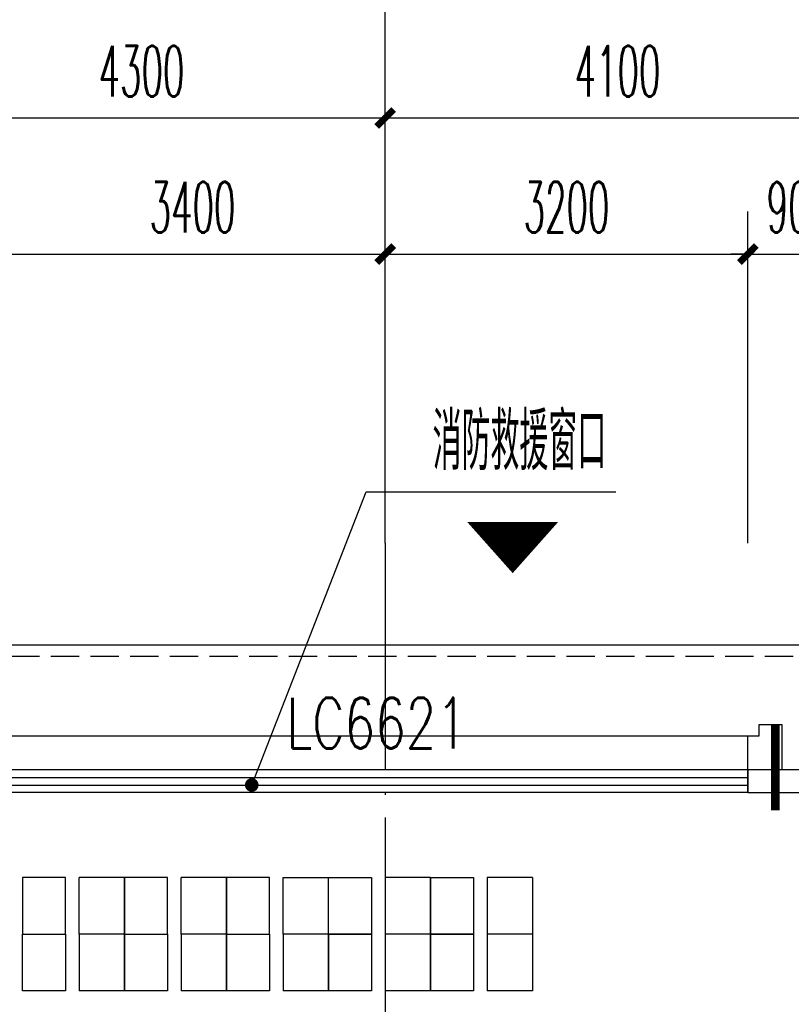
# Model space of a CAD drawing. Extents: x 1779708 to 7299578, y -1121471 to 88434.
# Tile 281 of 656: x 4492292 to 4499101, y -924911 to -916226. Entities that reach past the tile are written whole.
import ezdxf

# ---------------------------------------------------------------- set-up
doc = ezdxf.new("R2010")
doc.units = 0
doc.header["$LTSCALE"] = 1000
doc.header["$MEASUREMENT"] = 0
doc.linetypes.add('DASH', pattern=[0.35, 0.25, -0.1])
doc.linetypes.add('DOTE', pattern=[2.42, 2, -0.2, 0.02, -0.2])
doc.layers.get('0').update_dxf_attribs({"linetype": 'CONTINUOUS'})
doc.layers.get('Defpoints').update_dxf_attribs({"linetype": 'CONTINUOUS'})
for name, color, linetype in [('AXIS', 3, 'CONTINUOUS'), ('DIM_IDEN', 3, 'CONTINUOUS'), ('DIM_LEAD', 3, 'CONTINUOUS'), ('DOTE', 1, 'DOTE'), ('FUR', 9, 'CONTINUOUS'), ('GGSignatureLayer', 7, 'CONTINUOUS'), ('PUB_DIM', 3, 'CONTINUOUS'), ('PUB_TEXT', 7, 'CONTINUOUS'), ('WALL', 255, 'CONTINUOUS'), ('WINDOW', 2, 'CONTINUOUS'), ('WINDOW_TEXT', 7, 'CONTINUOUS'), ('修改', 6, 'CONTINUOUS'), ('看线', 3, 'CONTINUOUS')]:
    doc.layers.add(name, color=color, linetype=linetype)
doc.styles.add('_TCH_DIM', font='SIMPLEX.shx', dxfattribs={"width": 0.7, "bigfont": 'GBCBIG.shx'})
doc.styles.add('_TCH_DIM_T3', font='SIMPLEX.shx', dxfattribs={"width": 0.494118, "bigfont": 'GBCBIG.shx'})
doc.styles.add('_TCH_WINDOW', font='SIMPLEX', dxfattribs={"height": 3.5, "bigfont": 'GBCBIG'})
doc.dimstyles.new('_TCH_ARCH&&150', dxfattribs={"dimtxt": 446.25, "dimasz": 150, "dimexe": 375, "dimexo": 450, "dimgap": 189.375, "dimtad": 1, "dimdec": 0, "dimzin": 0, "dimdsep": 46, "dimtxsty": '_TCH_DIM_T3', "dimblk": 'ARCHTICK', "dimcen": 0.09, "dimdle": 225, "dimclrt": 7, "dimazin": 2, "dimtfac": 1, "dimtdec": 0, "dimtix": 1, "dimtmove": 2, "dimatfit": 3, "dimfxl": 250, "dimtolj": 1, "dimtzin": 0, "dimarcsym": 0})

# ---------------------------------------------------------------- blocks, each defined once
blk = doc.blocks.new('_ArchTick')
at = {"color": 0, "linetype": 'ByBlock', "const_width": 0.4}
blk.add_lwpolyline([(-0.5, -0.5), (0.5, 0.5)], dxfattribs=at)
blk = doc.blocks.new('*D6815')
at = {"layer": 'AXIS', "color": 0, "lineweight": -2, "transparency": 16777216}
for p, q in [((51200, 149650), (51200, 153325)), ((55500, 149650), (55500, 153325)), ((50975, 152950), (55725, 152950))]:
    blk.add_line(p, q, dxfattribs=at)
at = {"layer": 'Defpoints', "color": 0, "transparency": 16777216}
for p in [(55500, 152950), (51200, 149200), (55500, 149200)]:
    blk.add_point(p, dxfattribs=at)
at = {"layer": 'AXIS', "color": 0, "lineweight": -2, "transparency": 16777216, "xscale": 150, "yscale": 150, "zscale": 150, "rotation": 180}
blk.add_blockref('_ArchTick', (51200, 152950), dxfattribs=at)
at = {"layer": 'AXIS', "color": 0, "lineweight": -2, "transparency": 16777216, "xscale": 150, "yscale": 150, "zscale": 150}
blk.add_blockref('_ArchTick', (55500, 152950), dxfattribs=at)
at = {"layer": 'AXIS', "color": 7, "transparency": 16777216, "insert": (53350, 153362.5), "char_height": 446.25, "attachment_point": 5, "style": '_TCH_DIM_T3'}
blk.add_mtext('\\A1;4300', dxfattribs=at)
blk = doc.blocks.new('*D6816')
at = {"layer": 'AXIS', "color": 0, "lineweight": -2, "transparency": 16777216}
for p, q in [((55500, 149650), (55500, 153325)), ((59600, 149650), (59600, 153325)), ((55275, 152950), (59825, 152950))]:
    blk.add_line(p, q, dxfattribs=at)
at = {"layer": 'Defpoints', "color": 0, "transparency": 16777216}
for p in [(59600, 152950), (55500, 149200), (59600, 149200)]:
    blk.add_point(p, dxfattribs=at)
at = {"layer": 'AXIS', "color": 0, "lineweight": -2, "transparency": 16777216, "xscale": 150, "yscale": 150, "zscale": 150, "rotation": 180}
blk.add_blockref('_ArchTick', (55500, 152950), dxfattribs=at)
at = {"layer": 'AXIS', "color": 0, "lineweight": -2, "transparency": 16777216, "xscale": 150, "yscale": 150, "zscale": 150}
blk.add_blockref('_ArchTick', (59600, 152950), dxfattribs=at)
at = {"layer": 'AXIS', "color": 7, "transparency": 16777216, "insert": (57550, 153362.5), "char_height": 446.25, "attachment_point": 5, "style": '_TCH_DIM_T3'}
blk.add_mtext('\\A1;4100', dxfattribs=at)
blk = doc.blocks.new('zy')
at = {"layer": 'FUR', "color": 253}
for p, q in [((3615193.2, -1996550.7), (3615193.2, -1997050.7)), ((3615593.2, -1996550.7), (3615593.2, -1997050.7))]:
    blk.add_line(p, q, dxfattribs=at)
blk.add_lwpolyline([(3614693.2, -1996550.7), (3615073.2, -1996550.7), (3615073.2, -1997050.7), (3614693.2, -1997050.7)], close=True, dxfattribs=at)
blk = doc.blocks.new('A$C62770E1D')
at = {"layer": 'FUR'}
for p, q in [((2700, 7600), (2300, 7600)), ((3600, 7600), (3200, 7600)), ((4100, 7600), (4500, 7600)), ((5400, 7600), (5000, 7600)), ((6300, 7600), (5900, 7600)), ((2700, 7100), (2300, 7100)), ((2700, 7100), (2300, 7100)), ((2700, 7100), (2300, 7100)), ((2700, 7100), (2300, 7100)), ((3600, 7100), (3200, 7100)), ((3600, 7100), (3200, 7100)), ((4500, 7100), (4100, 7100)), ((5400, 7100), (5000, 7100)), ((6300, 7100), (5900, 7100)), ((2700, 6600), (2300, 6600)), ((3600, 6600), (3200, 6600)), ((4500, 6600), (4100, 6600)), ((5400, 6600), (5000, 6600)), ((6300, 6600), (5900, 6600)), ((2700, 5800), (2300, 5800)), ((3600, 5800), (3200, 5800)), ((4500, 5800), (4100, 5800)), ((5400, 5800), (5000, 5800)), ((6300, 5800), (5900, 5800)), ((2700, 1850), (2300, 1850)), ((3600, 1850), (3200, 1850)), ((4500, 1850), (4100, 1850)), ((5400, 1850), (5000, 1850)), ((6300, 1850), (5900, 1850)), ((2700, 1050), (2300, 1050)), ((3600, 1050), (3200, 1050)), ((4500, 1050), (4100, 1050)), ((5400, 1050), (5000, 1050)), ((6300, 1050), (5900, 1050)), ((2700, 550), (2300, 550)), ((2700, 550), (2300, 550)), ((3600, 550), (3200, 550)), ((3600, 550), (3200, 550)), ((4500, 550), (4100, 550)), ((5400, 550), (5000, 550)), ((6300, 550), (5900, 550)), ((2700, 50), (2300, 50)), ((3600, 50), (3200, 50)), ((5400, 50), (5000, 50)), ((6300, 50), (5900, 50))]:
    blk.add_line(p, q, dxfattribs=at)
at = {"layer": 'FUR', "color": 9}
for p, q in [((7600, 1175), (7600, 6175)), ((7600, 6175), (9000, 6175)), ((7600, 1175), (9000, 1175))]:
    blk.add_line(p, q, dxfattribs=at)
at = {"layer": 'FUR', "color": 253}
for p, q in [((4100, 550), (4100, 50)), ((4500, 550), (4500, 50)), ((4100, 50), (4500, 50))]:
    blk.add_line(p, q, dxfattribs=at)
at = {"layer": 'FUR'}
for points in [[(2300, 4300), (2700, 4300)], [(3200, 4300), (3600, 4300)], [(4100, 4300), (4500, 4300)], [(5000, 4300), (5400, 4300)], [(6300, 4300), (5900, 4300)], [(2300, 3350), (2700, 3350)], [(3200, 3350), (3600, 3350)], [(4100, 3350), (4500, 3350)], [(5000, 3350), (5400, 3350)], [(6300, 3350), (5900, 3350)]]:
    blk.add_lwpolyline(points, dxfattribs=at)
at = {"layer": 'FUR', "color": 253}
blk.add_lwpolyline([(3600, 550), (3980, 550), (3980, 50), (3600, 50)], close=True, dxfattribs=at)
at = {"layer": 'FUR', "xscale": -1, "rotation": 180}
for p in [(-3612893.2, -1989450.7), (-3611993.2, -1989450.7), (-3611093.2, -1989450.7)]:
    blk.add_blockref('zy', p, dxfattribs=at)
at = {"layer": 'FUR'}
for p in [(-3610193.2, 2004150.7), (-3609293.2, 2004150.7), (-3612893.2, 2003650.7), (-3611993.2, 2003650.7), (-3611093.2, 2003650.7), (-3610193.2, 2003650.7), (-3609293.2, 2003650.7), (-3612893.2, 2002350.7), (-3611993.2, 2002350.7), (-3611093.2, 2002350.7), (-3610193.2, 2002350.7), (-3609293.2, 2002350.7), (-3612893.2, 2001850.7), (-3611993.2, 2001850.7), (-3611093.2, 2001850.7), (-3610193.2, 2001850.7), (-3609293.2, 2001850.7), (-3612893.2, 2001350.7), (-3611993.2, 2001350.7), (-3611093.2, 2001350.7), (-3610193.2, 2001350.7), (-3609293.2, 2001350.7), (-3612893.2, 1999900.7), (-3611993.2, 1999900.7), (-3611093.2, 1999900.7), (-3610193.2, 1999900.7), (-3609293.2, 1999900.7), (-3612893.2, 1999400.7), (-3611993.2, 1999400.7), (-3611093.2, 1999400.7), (-3610193.2, 1999400.7), (-3609293.2, 1999400.7), (-3612893.2, 1998900.7), (-3611993.2, 1998900.7), (-3611093.2, 1998900.7), (-3610193.2, 1998900.7), (-3609293.2, 1998900.7)]:
    blk.add_blockref('zy', p, dxfattribs=at)
at = {"layer": 'FUR', "extrusion": (0, 0, -1), "zscale": -1, "rotation": 180}
for p in [(3612893.2, -1996000.7), (3611993.2, -1996000.7), (3611093.2, -1996000.7), (3610193.2, -1996000.7), (3609293.2, -1996000.7), (3612893.2, -1996500.7), (3611993.2, -1996500.7), (3610193.2, -1996500.7), (3609293.2, -1996500.7)]:
    blk.add_blockref('zy', p, dxfattribs=at)
blk = doc.blocks.new('$WINLIB2D$00000001')
at = {"color": 0}
for points in [[(-0.5, 0.5), (-0.5, -0.5)], [(-0.5, 0.5), (0.5, 0.5)], [(0.5, -0.5), (0.5, 0.5)], [(0.5, 0.1667), (-0.5, 0.1667)], [(0.5, -0.1667), (-0.5, -0.1667)], [(-0.5, -0.5), (0.5, -0.5)]]:
    blk.add_lwpolyline(points, dxfattribs=at)
blk = doc.blocks.new('*D5197')
at = {"layer": 'Defpoints', "color": 0, "transparency": 16777216}
for p in [(4499617.1, -918293.3), (4498717.1, -921293.3), (4499617.1, -921293.3)]:
    blk.add_point(p, dxfattribs=at)
at = {"layer": 'PUB_DIM', "color": 0, "lineweight": -2, "transparency": 16777216}
for p, q in [((4498717.1, -920843.3), (4498717.1, -917918.3)), ((4499617.1, -920843.3), (4499617.1, -917918.3)), ((4498717.1, -918293.3), (4498567.1, -918293.3)), ((4498717.1, -918293.3), (4499617.1, -918293.3)), ((4499617.1, -918293.3), (4499767.1, -918293.3))]:
    blk.add_line(p, q, dxfattribs=at)
at = {"layer": 'PUB_DIM', "color": 0, "lineweight": -2, "transparency": 16777216, "xscale": 150, "yscale": 150, "zscale": 150}
blk.add_blockref('_ArchTick', (4498717.1, -918293.3), dxfattribs=at)
at = {"layer": 'PUB_DIM', "color": 0, "lineweight": -2, "transparency": 16777216, "xscale": 150, "yscale": 150, "zscale": 150, "rotation": 180}
blk.add_blockref('_ArchTick', (4499617.1, -918293.3), dxfattribs=at)
at = {"layer": 'PUB_DIM', "color": 7, "transparency": 16777216, "insert": (4499167.1, -917880.8), "char_height": 446.25, "attachment_point": 5, "style": '_TCH_DIM_T3'}
blk.add_mtext('\\A1;900', dxfattribs=at)
blk = doc.blocks.new('*D5198')
at = {"layer": 'Defpoints', "color": 0, "transparency": 16777216}
for p in [(4498717.1, -918293.3), (4495517.1, -921293.3), (4498717.1, -921293.3)]:
    blk.add_point(p, dxfattribs=at)
at = {"layer": 'PUB_DIM', "color": 0, "lineweight": -2, "transparency": 16777216}
for p, q in [((4495517.1, -920843.3), (4495517.1, -917918.3)), ((4498717.1, -920843.3), (4498717.1, -917918.3)), ((4495292.1, -918293.3), (4498942.1, -918293.3))]:
    blk.add_line(p, q, dxfattribs=at)
at = {"layer": 'PUB_DIM', "color": 0, "lineweight": -2, "transparency": 16777216, "xscale": 150, "yscale": 150, "zscale": 150, "rotation": 180}
blk.add_blockref('_ArchTick', (4495517.1, -918293.3), dxfattribs=at)
at = {"layer": 'PUB_DIM', "color": 0, "lineweight": -2, "transparency": 16777216, "xscale": 150, "yscale": 150, "zscale": 150}
blk.add_blockref('_ArchTick', (4498717.1, -918293.3), dxfattribs=at)
at = {"layer": 'PUB_DIM', "color": 7, "transparency": 16777216, "insert": (4497117.1, -917880.8), "char_height": 446.25, "attachment_point": 5, "style": '_TCH_DIM_T3'}
blk.add_mtext('\\A1;3200', dxfattribs=at)
blk = doc.blocks.new('*D5199')
at = {"layer": 'Defpoints', "color": 0, "transparency": 16777216}
for p in [(4495517.1, -918293.3), (4492117.1, -921293.3), (4495517.1, -921293.3)]:
    blk.add_point(p, dxfattribs=at)
at = {"layer": 'PUB_DIM', "color": 0, "lineweight": -2, "transparency": 16777216}
for p, q in [((4492117.1, -920843.3), (4492117.1, -917918.3)), ((4495517.1, -920843.3), (4495517.1, -917918.3)), ((4491892.1, -918293.3), (4495742.1, -918293.3))]:
    blk.add_line(p, q, dxfattribs=at)
at = {"layer": 'PUB_DIM', "color": 0, "lineweight": -2, "transparency": 16777216, "xscale": 150, "yscale": 150, "zscale": 150, "rotation": 180}
blk.add_blockref('_ArchTick', (4492117.1, -918293.3), dxfattribs=at)
at = {"layer": 'PUB_DIM', "color": 0, "lineweight": -2, "transparency": 16777216, "xscale": 150, "yscale": 150, "zscale": 150}
blk.add_blockref('_ArchTick', (4495517.1, -918293.3), dxfattribs=at)
at = {"layer": 'PUB_DIM', "color": 7, "transparency": 16777216, "insert": (4493817.1, -917880.8), "char_height": 446.25, "attachment_point": 5, "style": '_TCH_DIM_T3'}
blk.add_mtext('\\A1;3400', dxfattribs=at)
blk = doc.blocks.new('A$C159220C3')
at = {"layer": 'AXIS'}
blk.add_line((55500, 149200), (55500, 155200), dxfattribs=at)
at = {"layer": 'DOTE'}
for p, q in [((55500, 149200), (55500, 7200)), ((86800, 147200), (7200, 147200))]:
    blk.add_line(p, q, dxfattribs=at)
at = {"layer": 'AXIS'}
for p1, p2, picture, middle in [((51200, 149200), (55500, 149200), '*D6815', (53350, 153362.5)), ((55500, 149200), (59600, 149200), '*D6816', (57550, 153362.5))]:
    dim = blk.add_aligned_dim(p1=p1, p2=p2, distance=3750, dimstyle='_TCH_ARCH&&150', dxfattribs=at)
    dim.commit()
    dim.dimension.update_dxf_attribs({"geometry": picture, "text_midpoint": middle})

msp = doc.modelspace()

# ---------------------------------------------------------------- linework, layer by layer
at = {"layer": 'DIM_IDEN', "const_width": 75}
msp.add_lwpolyline([(4498959.5, -923198.5), (4498959.5, -922448.5)], dxfattribs=at)
at = {"layer": 'DIM_LEAD'}
for p, q in [((4494339.9, -922976.6), (4495348.8, -920389.4)), ((4495348.8, -920389.4), (4497551.6, -920389.4))]:
    msp.add_line(p, q, dxfattribs=at)
at = {"layer": 'DIM_LEAD', "const_width": 60}
msp.add_lwpolyline([(4494329, -923004.6, 1), (4494350.8, -922948.7, 1)], format="xyb", close=True, dxfattribs=at)
at = {"layer": 'GGSignatureLayer'}
msp.add_lwpolyline([(4496642.3, -921108, 0, 800, 0), (4496642.3, -920658.2, 800, 800, 0)], format="xyseb", dxfattribs=at)
at = {"layer": 'WALL'}
for p, q in [((4499617.1, -922843.3), (4498717.1, -922843.3)), ((4498717.1, -922843.3), (4498717.1, -923043.3)), ((4498717.1, -923043.3), (4499517.1, -923043.3))]:
    msp.add_line(p, q, dxfattribs=at)
msp.add_lwpolyline([(4498717.1, -922843.3), (4498717.1, -922543.3), (4498817.1, -922543.3), (4498817.1, -922443.3), (4499017.1, -922443.3), (4499017.1, -922843.3)], dxfattribs=at)
at = {"layer": '看线', "color": 190}
msp.add_line((4492117.1, -922543.3), (4498717.1, -922543.3), dxfattribs=at)
msp.add_lwpolyline([(4508917.1, -923043.3), (4509017.1, -923043.3), (4509017.1, -921743.3), (4448917.1, -921743.3), (4448917.1, -974943.3), (4515517.1, -974943.3), (4515517.1, -974843.3)], dxfattribs=at)
at = {"layer": '看线', "color": 190, "linetype": 'DASH'}
msp.add_lwpolyline([(4508917.1, -922543.3), (4508917.1, -921843.3), (4449017.1, -921843.3), (4449017.1, -974843.3), (4515517.1, -974843.3)], dxfattribs=at)

# ---------------------------------------------------------------- block references
at = {"layer": 'FUR', "color": 9}
msp.add_blockref('A$C62770E1D', (4490517.1, -931393.3), dxfattribs=at)
at = {"layer": 'WINDOW'}
ref = msp.add_blockref('$WINLIB2D$00000001', (4495417.1, -922943.3), dxfattribs=dict(at, xscale=6600, yscale=200, zscale=6600, rotation=180))
ref.add_attrib('A', 'LC6621', (4494644.6, -922653.9), dxfattribs={"layer": 'WINDOW_TEXT', "height": 446.25, "style": '_TCH_WINDOW', "width": 0.705882})
at = {"layer": '修改'}
msp.add_blockref('A$C159220C3', (4440017.1, -1070043.3), dxfattribs=at)

# ---------------------------------------------------------------- texts
at = {"layer": 'PUB_TEXT', "color": 7, "style": '_TCH_DIM', "width": 0.7}
msp.add_text('消防救援窗口', height=506.38, dxfattribs=at).set_placement((4495935.9, -920198.4))

# ---------------------------------------------------------------- dimensions: what is measured, and where the dimension line sits
at = {"layer": 'PUB_DIM'}
for p1, p2, picture, middle in [((4492117.1, -921293.3), (4495517.1, -921293.3), '*D5199', (4493817.1, -917880.8)), ((4495517.1, -921293.3), (4498717.1, -921293.3), '*D5198', (4497117.1, -917880.8)), ((4498717.1, -921293.3), (4499617.1, -921293.3), '*D5197', (4499167.1, -917880.8))]:
    dim = msp.add_aligned_dim(p1=p1, p2=p2, distance=3000, dimstyle='_TCH_ARCH&&150', dxfattribs=at)
    dim.commit()
    dim.dimension.update_dxf_attribs({"geometry": picture, "text_midpoint": middle})

doc.saveas('drawing.dxf')
